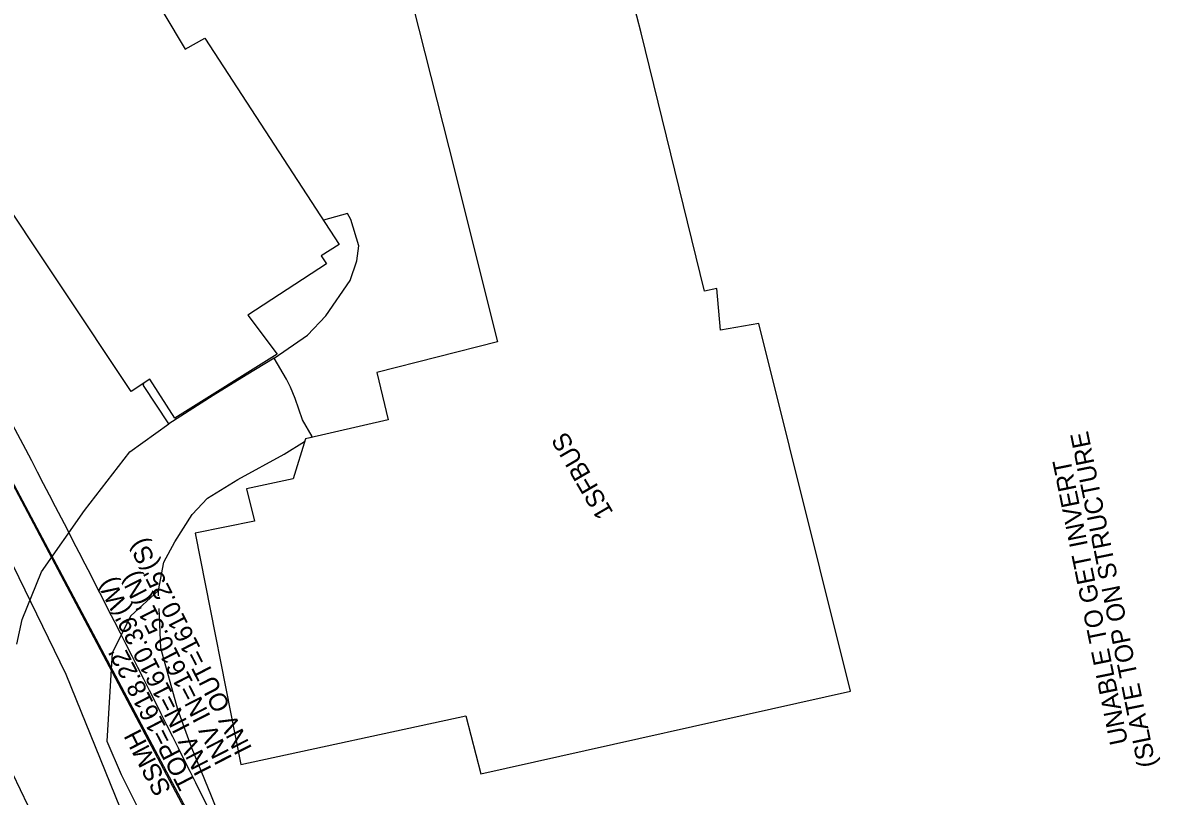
# Model space of a CAD drawing. Extents: x 472260 to 482161, y 489063 to 507124.
# Drawn here: x 474345.4 to 474595.5, y 505313.3 to 505483.3 of the extents above; entities that cross this region are included whole.
import ezdxf

# ---------------------------------------------------------------- set-up
doc = ezdxf.new("R2010")
doc.units = 0
for name, color, linetype in [('Exist Other Culture Gas Pump or Vent Leader', 7, 'Continuous'), ('Exist Other Culture Gas Pump or Vent Text', 7, 'Continuous'), ('Exist Structure Minor Drop Inlet Cogo Elevation', 7, 'Continuous'), ('Exist Utilities Water Meter CELL', 7, 'Continuous'), ('Prop Drainage Structure Catch Basin Convert From Junction Box Label', 7, 'Continuous'), ('Prop Drainage Structure Junction Box with Manhole TB Label', 7, 'Continuous'), ('Prop Drainage Structure Outlet Berm Ditch 850 10 CELL', 7, 'Continuous'), ('Prop Drainage Structure Pipe CSP 60in Label', 7, 'Continuous'), ('Prop Drainage Structure Pipe End Section Label', 7, 'Continuous'), ('Prop Drainage Structure Pipe RCP 18in Class III', 7, 'Continuous'), ('Prop Earthen Structure Ditch Flow Line', 7, 'Continuous'), ('Prop SS Fill Line', 7, 'Continuous')]:
    doc.layers.add(name, color=color, linetype=linetype)

msp = doc.modelspace()

# ---------------------------------------------------------------- linework, layer by layer
at = {"layer": 'Exist Structure Minor Drop Inlet Cogo Elevation'}
for centre, radius, start, end in [((472721.75, 504540.63), 1832.75, 27.59346, 37.45515), ((470598.26, 503430.81), 4228.77, 26.36313, 27.59346)]:
    msp.add_arc(centre, radius, start, end, dxfattribs=at)
at = {"layer": 'Exist Utilities Water Meter CELL'}
msp.add_lwpolyline([(474381.37, 505310.5), (474291.41, 505479.61), (474133.98, 505703.96), (474005.76, 505875.11), (474005.76, 505875.11)], dxfattribs=at)
at = {"layer": 'Prop Drainage Structure Catch Basin Convert From Junction Box Label'}
msp.add_line((474369.64, 505263.63), (474338.25, 505328.48), dxfattribs=at)
at = {"layer": 'Prop Drainage Structure Junction Box with Manhole TB Label'}
msp.add_lwpolyline([(474381.02, 505310.5), (474291.37, 505479.61), (474026.4, 505840.1)], dxfattribs=at)
at = {"layer": 'Prop Drainage Structure Pipe CSP 60in Label'}
msp.add_lwpolyline([(474392.1, 505245.46), (474380.86, 505276.18), (474354.94, 505340.11), (474327.71, 505395.86), (474296.04, 505455.14), (474273.37, 505478.89), (474253.65, 505500.46), (474222.08, 505550.73), (474187.17, 505599.98), (474145.38, 505654.12), (474117.51, 505691.82), (474095.45, 505720.67), (474052.39, 505777.8), (474029.11, 505806.95), (473993.12, 505857.26), (473950.19, 505912.29)], dxfattribs=at)
at = {"layer": 'Prop Drainage Structure Pipe RCP 18in Class III'}
msp.add_line((474416.81, 505441.43), (474411.51, 505439.92), dxfattribs=at)
for points in [[(474400.64, 505409.61), (474408, 505414.66), (474411.98, 505418.93), (474417.38, 505426.67), (474418.81, 505431.02), (474419.25, 505434.26), (474417.52, 505440.07), (474416.81, 505441.43)], [(474377.53, 505395.2), (474371.95, 505403.61), (474372, 505404.1)], [(474389.1, 505271.01), (474398.57, 505274.23), (474396.85, 505282.3), (474396.01, 505287.72), (474392.11, 505300.23), (474386.87, 505313.39), (474382.5, 505324.09), (474379.5, 505332.37), (474375.77, 505345.9), (474375.38, 505354.59)]]:
    msp.add_lwpolyline(points, dxfattribs=at)
at = {"layer": 'Prop Earthen Structure Ditch Flow Line'}
for points in [[(474408.65, 505392.14), (474409, 505392.37), (474406.89, 505396.03), (474405.27, 505400.75), (474404.23, 505403.26), (474403.37, 505404.97), (474400.64, 505409.61), (474394.49, 505405.85), (474387.23, 505401.43), (474377.53, 505395.2)], [(474344.12, 505346.75), (474345.27, 505352.15), (474349.48, 505362.68), (474358.95, 505376.1), (474368.94, 505389), (474377.53, 505395.2)], [(474375.26, 505357.35), (474375.21, 505358.54), (474376.38, 505364.81), (474378.82, 505369.23), (474382.66, 505375.29), (474385.97, 505378.82), (474392.69, 505382.92), (474402.88, 505388.48), (474407.35, 505391.32)], [(474375.21, 505358.54), (474369.13, 505352.99), (474365.07, 505344.87), (474363.87, 505325.47), (474367.03, 505318.1), (474378.6, 505294.94), (474388.71, 505270.88)]]:
    msp.add_lwpolyline(points, dxfattribs=at)
at = {"layer": 'Prop SS Fill Line'}
for points in [[(474334.42, 505564.89), (474348.47, 505573.74), (474356.69, 505562.15), (474342.19, 505552.72), (474372.78, 505505.96), (474366.57, 505501.82), (474381.06, 505477.5), (474385.42, 505479.91), (474414.97, 505434.62), (474410.98, 505432.08), (474412.15, 505430.31), (474394.88, 505419.09), (474401.3, 505410.52), (474378.8, 505396.41), (474373.32, 505404.99), (474369.24, 505402.25), (474338.09, 505448.95)], [(474428.53, 505497.59), (474439.09, 505455.9), (474449.76, 505413.18), (474423.22, 505406.45), (474425.7, 505396.07), (474407.52, 505391.88), (474404.86, 505383.07), (474394.6, 505380.88), (474396.35, 505373.77), (474383.32, 505371.13), (474393.3, 505320.32), (474442.81, 505331.02), (474446.08, 505318.29), (474527.34, 505336.41), (474507.24, 505417.25), (474498.79, 505415.76), (474497.94, 505424.88), (474495.29, 505424.35), (474481.31, 505481.1), (474479.43, 505488.46)]]:
    msp.add_lwpolyline(points, dxfattribs=at)

# ---------------------------------------------------------------- texts
at = {"layer": 'Exist Other Culture Gas Pump or Vent Leader'}
msp.add_text("TOP=1618.22'", height=4, rotation=117.3787, dxfattribs=at).set_placement((474383.48, 505316.11))
at = {"layer": 'Exist Other Culture Gas Pump or Vent Text'}
for s, rotation, p in [("INV OUT=1610.25'(S)", 117.0975, (474395.87, 505323.85)), ("INV IN=1610.39'(W)", 117.0975, (474387.01, 505319.24)), ("INV IN=1610.51'(N)", 117.0975, (474391.53, 505321.63)), ('SSMH', 117.3787, (474378.13, 505314.73))]:
    msp.add_text(s, height=4, rotation=rotation, dxfattribs=at).set_placement(p)
at = {"layer": 'Prop Drainage Structure Outlet Berm Ditch 850 10 CELL'}
msp.add_text('1SFBUS', height=4, rotation=120.1656, dxfattribs=at).set_placement((474475.32, 505375.68))
at = {"layer": 'Prop Drainage Structure Pipe End Section Label'}
for s, p in [('(SLATE TOP ON STRUCTURE', (474594.53, 505320.08)), ('UNABLE TO GET INVERT', (474588.4, 505325.08))]:
    msp.add_text(s, height=4, rotation=101.5078, dxfattribs=at).set_placement(p)

doc.saveas('drawing.dxf')
